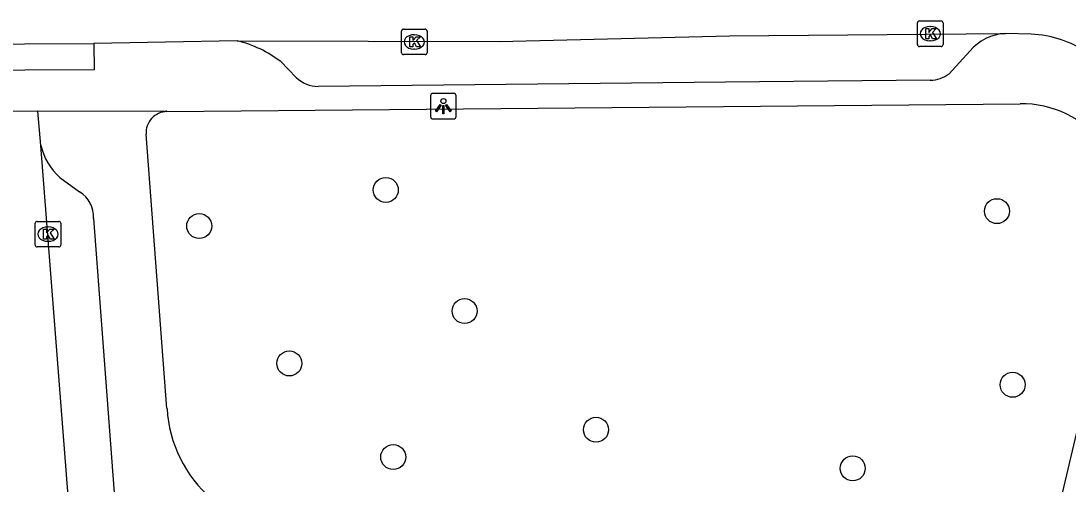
# Model space of a CAD drawing. Extents: x 157321 to 158827, y 386650 to 388532.
# Drawn here: x 157835.11 to 157876.1, y 387850.06 to 387868.19 of the extents above; entities that cross this region are included whole.
import ezdxf

# ---------------------------------------------------------------- set-up
doc = ezdxf.new("R2010")
doc.units = 0
for name, color, linetype in [('IMGEO_Boom', 7, 'Continuous'), ('IMGEO_Kolk', 7, 'Continuous'), ('IMGEO_Lichtpunt', 7, 'Continuous'), ('IMGEO_Rijbaan_lokaal_open', 7, 'Continuous'), ('IMGEO_Voetpad_open', 7, 'Continuous')]:
    doc.layers.add(name, color=color, linetype=linetype)

msp = doc.modelspace()

# ---------------------------------------------------------------- linework, layer by layer
at = {"layer": 'IMGEO_Boom'}
for centre in [(157849.39, 387861.576), (157873.315, 387860.746), (157842.085, 387860.161), (157852.475, 387856.833), (157845.613, 387854.782), (157873.927, 387853.946), (157857.618, 387852.187), (157849.679, 387851.116), (157867.67, 387850.675)]:
    msp.add_circle(centre, 0.489, dxfattribs=at)
at = {"layer": 'IMGEO_Kolk'}
for p, q in [((157850.079, 387867.874), (157850.931, 387867.874)), ((157870.204, 387867.268), (157870.204, 387868.12)), ((157870.279, 387868.194), (157871.131, 387868.194)), ((157870.692, 387867.974), (157870.717, 387867.974)), ((157871.205, 387868.12), (157871.205, 387867.268)), ((157850.004, 387866.948), (157850.004, 387867.8)), ((157850.492, 387867.654), (157850.517, 387867.654)), ((157851.005, 387867.8), (157851.005, 387866.948)), ((157850.515, 387867.094), (157850.49, 387867.094)), ((157871.131, 387867.194), (157870.279, 387867.194)), ((157870.715, 387867.414), (157870.69, 387867.414)), ((157850.931, 387866.874), (157850.079, 387866.874)), ((157835.663, 387859.42), (157835.663, 387860.272)), ((157835.738, 387860.346), (157836.59, 387860.346)), ((157836.151, 387860.126), (157836.176, 387860.126)), ((157836.664, 387860.272), (157836.664, 387859.42)), ((157836.59, 387859.346), (157835.738, 387859.346)), ((157836.174, 387859.566), (157836.149, 387859.566))]:
    msp.add_line(p, q, dxfattribs=at)
for points in [[(157850.079, 387867.874), (157850.931, 387867.874)], [(157870.204, 387867.268), (157870.204, 387868.12)], [(157870.279, 387868.194), (157871.131, 387868.194)], [(157870.525, 387867.894), (157870.648, 387867.894), (157870.648, 387867.743), (157870.778, 387867.894), (157870.942, 387867.894), (157870.796, 387867.743), (157870.949, 387867.494), (157870.797, 387867.494), (157870.712, 387867.658), (157870.648, 387867.591), (157870.648, 387867.494), (157870.525, 387867.494), (157870.525, 387867.894)], [(157871.205, 387868.12), (157871.205, 387867.268)], [(157850.004, 387866.948), (157850.004, 387867.8)], [(157850.325, 387867.574), (157850.448, 387867.574), (157850.448, 387867.423), (157850.578, 387867.574), (157850.742, 387867.574), (157850.596, 387867.423), (157850.749, 387867.174), (157850.597, 387867.174), (157850.512, 387867.338), (157850.448, 387867.271), (157850.448, 387867.174), (157850.325, 387867.174), (157850.325, 387867.574)], [(157851.005, 387867.8), (157851.005, 387866.948)], [(157871.131, 387867.194), (157870.279, 387867.194)], [(157850.931, 387866.874), (157850.079, 387866.874)], [(157835.663, 387859.42), (157835.663, 387860.272)], [(157835.738, 387860.346), (157836.59, 387860.346)], [(157835.984, 387860.046), (157836.107, 387860.046), (157836.107, 387859.895), (157836.237, 387860.046), (157836.401, 387860.046), (157836.255, 387859.895), (157836.408, 387859.646), (157836.256, 387859.646), (157836.171, 387859.81), (157836.107, 387859.743), (157836.107, 387859.646), (157835.984, 387859.646), (157835.984, 387860.046)], [(157836.664, 387860.272), (157836.664, 387859.42)], [(157836.59, 387859.346), (157835.738, 387859.346)]]:
    msp.add_lwpolyline(points, dxfattribs=at)
for centre, start, end in [((157850.081, 387867.798), 91.552, 178.448), ((157850.081, 387867.798), 91.552, 178.448), ((157850.929, 387867.798), 1.552, 88.448), ((157850.929, 387867.798), 1.552, 88.448), ((157870.281, 387868.118), 91.552, 178.448), ((157870.281, 387868.118), 91.552, 178.448), ((157871.129, 387868.118), 1.552, 88.448), ((157871.129, 387868.118), 1.552, 88.448), ((157870.281, 387867.27), 181.552, 268.448), ((157870.281, 387867.27), 181.552, 268.448), ((157871.129, 387867.27), 271.552, 358.448), ((157871.129, 387867.27), 271.552, 358.448), ((157850.081, 387866.95), 181.552, 268.448), ((157850.081, 387866.95), 181.552, 268.448), ((157850.929, 387866.95), 271.552, 358.448), ((157850.929, 387866.95), 271.552, 358.448), ((157835.74, 387860.27), 91.552, 178.448), ((157835.74, 387860.27), 91.552, 178.448), ((157836.588, 387860.27), 1.552, 88.448), ((157836.588, 387860.27), 1.552, 88.448), ((157835.74, 387859.422), 181.552, 268.448), ((157835.74, 387859.422), 181.552, 268.448), ((157836.588, 387859.422), 271.552, 358.448), ((157836.588, 387859.422), 271.552, 358.448)]:
    msp.add_arc(centre, 0.0765, start, end, dxfattribs=at)
for centre, major_axis, ratio, start_param, end_param in [((157870.691, 387867.694), (-0.387, 0.002), 0.722429, 4.712389, 7.853982), ((157870.716, 387867.694), (-0.39, 0.002), 0.717154, 1.570796, 4.712389), ((157850.491, 387867.374), (-0.387, 0.002), 0.722429, 4.712389, 7.853982), ((157850.516, 387867.374), (-0.39, 0.002), 0.717154, 1.570796, 4.712389), ((157836.15, 387859.846), (-0.387, 0.002), 0.722429, 4.712389, 7.853982), ((157836.175, 387859.846), (-0.39, 0.002), 0.717154, 1.570796, 4.712389)]:
    msp.add_ellipse(centre, major_axis=major_axis, ratio=ratio, start_param=start_param, end_param=end_param, dxfattribs=at)
at = {"layer": 'IMGEO_Lichtpunt'}
for p, q in [((157851.143, 387865.261), (157851.143, 387864.454)), ((157851.143, 387865.261), (157851.143, 387864.454)), ((157852.045, 387865.356), (157851.237, 387865.356)), ((157852.045, 387865.356), (157851.237, 387865.356)), ((157852.139, 387864.454), (157852.139, 387865.261)), ((157852.139, 387864.454), (157852.139, 387865.261)), ((157851.237, 387864.36), (157852.045, 387864.36)), ((157851.237, 387864.36), (157852.045, 387864.36))]:
    msp.add_line(p, q, dxfattribs=at)
for points in [[(157851.517, 387864.925), (157851.556, 387864.897), (157851.368, 387864.635), (157851.33, 387864.662), (157851.517, 387864.925)], [(157851.619, 387864.877), (157851.666, 387864.877), (157851.666, 387864.555), (157851.619, 387864.555), (157851.619, 387864.877)], [(157851.729, 387864.897), (157851.767, 387864.924), (157851.954, 387864.662), (157851.915, 387864.634), (157851.729, 387864.897)]]:
    msp.add_lwpolyline(points, dxfattribs=at)
msp.add_circle((157851.642, 387865.059), 0.0994, dxfattribs=at)
for centre, start, end in [((157851.237, 387865.261), 90, 180), ((157851.237, 387865.261), 90, 180), ((157852.045, 387865.261), 0, 90), ((157852.045, 387865.261), 0, 90), ((157851.237, 387864.454), 180, 270), ((157851.237, 387864.454), 180, 270), ((157852.045, 387864.454), 270, 0), ((157852.045, 387864.454), 270, 360)]:
    msp.add_arc(centre, 0.0946, start, end, dxfattribs=at)
at = {"layer": 'IMGEO_Rijbaan_lokaal_open'}
for points in [[(157843.571, 387867.416), (157853.825, 387867.391), (157862.844, 387867.608), (157873.648, 387867.702)], [(157874.653, 387867.678), (157873.648, 387867.702)], [(157829.817, 387867.277), (157837.963, 387867.316)], [(157843.571, 387867.416), (157837.963, 387867.316)], [(157835.773, 387864.664), (157829.885, 387864.638)], [(157835.882, 387863.321), (157835.773, 387864.664)], [(157838.063, 387831.55), (157838.034, 387835.714), (157835.882, 387863.321)]]:
    msp.add_lwpolyline(points, dxfattribs=at)
msp.add_arc((157874.428, 387863.263), 4.42, 56.6306, 87.077, dxfattribs=at)
at = {"layer": 'IMGEO_Voetpad_open'}
for points in [[(157837.963, 387867.316), (157837.968, 387866.276), (157829.822, 387866.237)], [(157872.25, 387867.007), (157871.44, 387866.126)], [(157845.883, 387865.978), (157845.275, 387866.601)], [(157870.707, 387865.874), (157862.694, 387865.798), (157846.742, 387865.628)], [(157835.773, 387864.664), (157840.786, 387864.678), (157840.822, 387864.645)], [(157840.822, 387864.645), (157874.221, 387864.953)], [(157840.823, 387853.016), (157840.007, 387863.758)], [(157836.628, 387862.067), (157837.401, 387861.506)], [(157837.944, 387860.464), (157839.605, 387838.449)], [(157878.255, 387859.817), (157873.98, 387841.695), (157871.143, 387831.923), (157871.846, 387830.875), (157870.478, 387826.811)]]:
    msp.add_lwpolyline(points, dxfattribs=at)
for centre, radius, start, end in [((157873.725, 387865.794), 1.91, 92.3092, 140.5583), ((157842.48, 387862.946), 4.602, 52.5954, 76.2823), ((157846.761, 387866.904), 1.276, 226.5167, 269.1463), ((157870.678, 387867.15), 1.277, 271.3014, 306.6438), ((157840.83, 387863.82), 0.825, 90.5366, 184.3081), ((157874.263, 387860.834), 4.119, 345.7076, 90.5871), ((157838.298, 387863.91), 2.487, 193.6894, 227.8071), ((157836.818, 387860.54), 1.128, 356.1424, 58.9069), ((157845.889, 387853.311), 5.074, 183.3309, 229.1243)]:
    msp.add_arc(centre, radius, start, end, dxfattribs=at)

doc.saveas('drawing.dxf')
